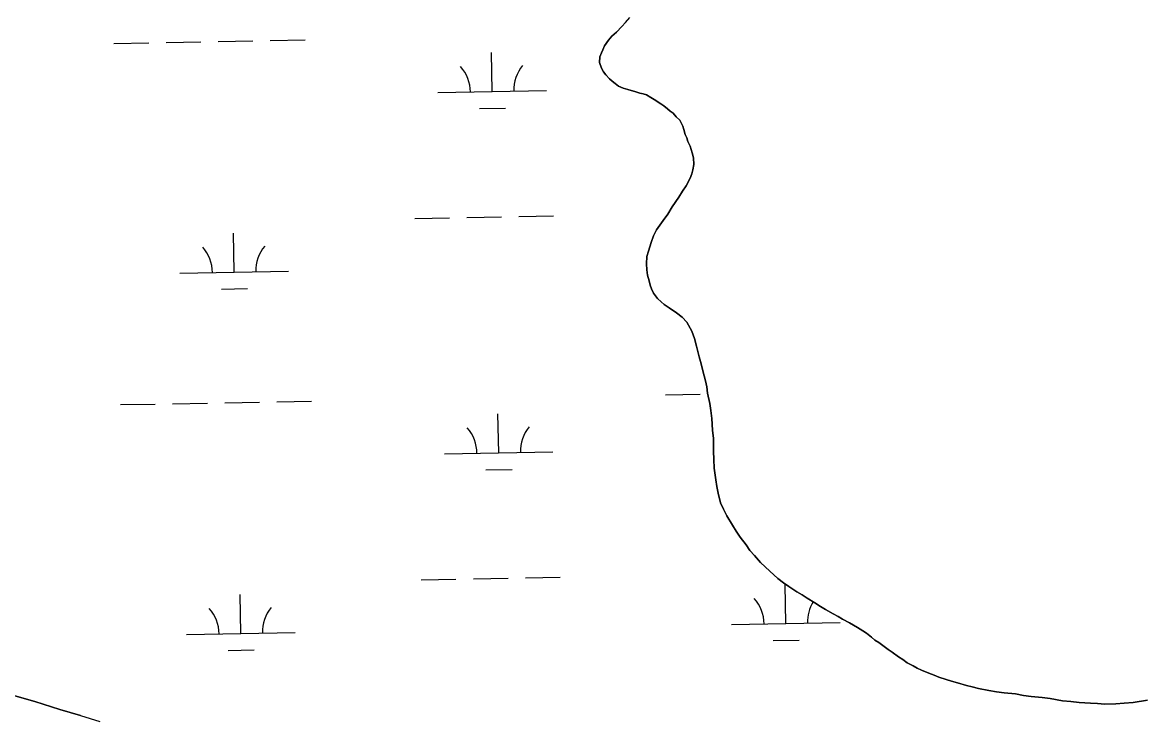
# Model space of a CAD drawing. Extents: x 3957609 to 3995875, y 234277 to 260273.
# Drawn here: x 3964161 to 3965192, y 240359 to 240997 of the extents above; entities that cross this region are included whole.
import ezdxf

# ---------------------------------------------------------------- set-up
doc = ezdxf.new("R2010")
doc.units = 0
doc.layers.add('V-TOPO-SHOR', color=7, linetype='Continuous')
doc.layers.add('V-WETL-SWMP', color=7, linetype='Continuous')

msp = doc.modelspace()

# ---------------------------------------------------------------- linework, layer by layer
at = {"layer": 'V-TOPO-SHOR'}
for points in [[(3964694.435, 240968.877), (3964695.683, 240971.736), (3964697.243, 240975.23), (3964701.01, 240980.638), (3964704.153, 240984.145), (3964708.245, 240987.972), (3964713.279, 240993.074), (3964716.738, 240996.897), (3964720.511, 241001.356)], [(3964883.996, 240466.812), (3964879.224, 240469.947), (3964874.455, 240472.765), (3964867.137, 240477.469), (3964862.048, 240480.92), (3964856.952, 240485.004), (3964849.625, 240491.607), (3964845.162, 240495.697), (3964841.017, 240499.786), (3964835.274, 240506.082), (3964831.125, 240510.807), (3964827.609, 240515.853), (3964822.175, 240523.101), (3964818.657, 240528.463), (3964815.134, 240534.142), (3964810.01, 240542.659), (3964806.803, 240548.656), (3964804.229, 240554.659), (3964801.953, 240563.512), (3964800.647, 240569.521), (3964799.656, 240575.849), (3964798.316, 240586.609), (3964797.948, 240594.527), (3964797.581, 240602.125), (3964797.503, 240613.846), (3964796.819, 240621.444), (3964796.117, 240632.208), (3964795.117, 240639.487), (3964794.124, 240646.132), (3964792.16, 240655.621), (3964791.488, 240661.318), (3964790.186, 240667.012), (3964787.906, 240676.183), (3964786.28, 240682.507), (3964784.337, 240689.145), (3964782.055, 240698.948), (3964780.109, 240705.905), (3964777.848, 240712.543), (3964773.04, 240721.063), (3964768.893, 240725.47), (3964763.482, 240729.552), (3964756.799, 240734.26), (3964752.347, 240737.08), (3964749.478, 240739.595), (3964745.973, 240742.739), (3964742.457, 240747.467), (3964740.53, 240751.574), (3964739.24, 240755.047), (3964738.265, 240758.842), (3964736.962, 240764.218), (3964736.299, 240768.965), (3964735.942, 240774.665), (3964736.217, 240781.319), (3964737.767, 240786.398), (3964740.247, 240794.332), (3964742.426, 240800.365), (3964745.24, 240805.768), (3964751.202, 240814.359), (3964755.597, 240820.407), (3964759.67, 240827.086), (3964765.63, 240835.994), (3964769.079, 240841.401), (3964772.53, 240846.492), (3964776.284, 240853.484), (3964777.84, 240857.613), (3964778.768, 240861.105), (3964779.686, 240866.178), (3964779.327, 240872.193), (3964778.031, 240876.936), (3964776.089, 240882.943), (3964774.16, 240887.362), (3964773.189, 240890.524), (3964771.584, 240893.68), (3964770.285, 240898.424), (3964769.317, 240901.268), (3964766.746, 240906.953), (3964763.24, 240910.097), (3964760.369, 240913.247), (3964757.823, 240915.129), (3964755.273, 240917.331), (3964751.771, 240920.159), (3964749.226, 240922.041), (3964742.865, 240925.799), (3964740.001, 240927.681), (3964735.869, 240930.188), (3964733.012, 240931.12), (3964729.839, 240931.732), (3964725.078, 240933.285), (3964721.903, 240934.214), (3964718.731, 240935.144), (3964714.604, 240936.383), (3964710.158, 240938.255), (3964706.973, 240940.768), (3964704.428, 240942.65), (3964701.88, 240944.852), (3964698.37, 240948.63), (3964696.451, 240951.469), (3964694.53, 240954.623), (3964692.592, 240959.995), (3964692.877, 240965.063), (3964694.435, 240968.877)], [(3965197.248, 240372.903), (3965183.959, 240370.914), (3965175.728, 240370.226), (3965168.13, 240369.544), (3965157.996, 240369.159), (3965151.34, 240369.749), (3965144.686, 240370.021), (3965134.227, 240370.904), (3965126.621, 240371.803), (3965119.015, 240372.387), (3965107.597, 240374.529), (3965100.306, 240375.43), (3965090.164, 240376.315), (3965083.191, 240377.218), (3965075.579, 240378.752), (3965065.119, 240379.632), (3965058.146, 240380.538), (3965051.168, 240381.758), (3965041.653, 240383.595), (3965035.942, 240385.141), (3965030.549, 240386.372), (3965022.298, 240388.852), (3965016.901, 240390.401), (3965011.824, 240391.951), (3965005.158, 240394.124), (3965000.712, 240395.996), (3964995.946, 240397.864), (3964989.278, 240400.671), (3964985.149, 240402.228), (3964981.334, 240404.419), (3964975.929, 240407.235), (3964972.109, 240410.377), (3964967.975, 240412.884), (3964962.246, 240416.963), (3964958.429, 240419.472), (3964954.925, 240422.3), (3964949.833, 240426.069), (3964946.333, 240428.262), (3964943.151, 240430.775), (3964938.375, 240434.543), (3964935.192, 240436.741), (3964930.103, 240439.874), (3964926.605, 240442.07), (3964922.79, 240444.261), (3964916.433, 240447.386), (3964912.3, 240449.893), (3964907.847, 240452.398), (3964900.851, 240456.469), (3964896.084, 240459.289), (3964890.994, 240462.423), (3964883.996, 240466.812)], [(3964154.468, 240376.984), (3964172.72, 240371.561), (3964195.891, 240364.27), (3964214.933, 240358.696), (3964232.548, 240353.268)]]:
    msp.add_lwpolyline(points, dxfattribs=at)
at = {"layer": 'V-WETL-SWMP'}
for p, q in [((3964713.28, 240993.073), (3964708.246, 240987.972)), ((3964716.739, 240996.897), (3964713.28, 240993.073)), ((3964704.153, 240984.144), (3964701.009, 240980.639)), ((3964708.246, 240987.972), (3964704.153, 240984.144)), ((3964245.62, 240977.596), (3964277.615, 240978.178)), ((3964293.612, 240978.469), (3964325.607, 240979.05)), ((3964341.604, 240979.341), (3964373.599, 240979.923)), ((3964389.596, 240980.214), (3964421.591, 240980.796)), ((3964697.244, 240975.229), (3964695.683, 240971.735)), ((3964701.009, 240980.639), (3964697.244, 240975.229)), ((3964593.801, 240933.176), (3964593.147, 240969.171)), ((3964692.876, 240965.064), (3964692.593, 240959.994)), ((3964694.435, 240968.876), (3964692.876, 240965.064)), ((3964695.683, 240971.735), (3964694.435, 240968.876)), ((3964692.593, 240959.994), (3964694.529, 240954.622)), ((3964694.529, 240954.622), (3964696.45, 240951.468)), ((3964696.45, 240951.468), (3964698.369, 240948.63)), ((3964698.369, 240948.63), (3964701.879, 240944.852)), ((3964701.879, 240944.852), (3964704.427, 240942.651)), ((3964704.427, 240942.651), (3964706.973, 240940.768)), ((3964543.809, 240932.267), (3964643.793, 240934.085)), ((3964706.973, 240940.768), (3964710.158, 240938.255)), ((3964710.158, 240938.255), (3964714.604, 240936.383)), ((3964714.604, 240936.383), (3964718.73, 240935.144)), ((3964718.73, 240935.144), (3964721.904, 240934.214)), ((3964721.904, 240934.214), (3964725.078, 240933.285)), ((3964725.078, 240933.285), (3964729.839, 240931.733)), ((3964729.839, 240931.733), (3964733.011, 240931.12)), ((3964733.011, 240931.12), (3964735.868, 240930.189)), ((3964735.868, 240930.189), (3964740.002, 240927.682)), ((3964740.002, 240927.682), (3964742.865, 240925.8)), ((3964742.865, 240925.8), (3964749.225, 240922.041)), ((3964749.225, 240922.041), (3964751.771, 240920.158)), ((3964582.084, 240917.53), (3964606.08, 240917.966)), ((3964751.771, 240920.158), (3964755.274, 240917.33)), ((3964755.274, 240917.33), (3964757.823, 240915.13)), ((3964757.823, 240915.13), (3964760.369, 240913.246)), ((3964760.369, 240913.246), (3964763.241, 240910.097)), ((3964763.241, 240910.097), (3964766.746, 240906.953)), ((3964766.746, 240906.953), (3964769.317, 240901.268)), ((3964769.317, 240901.268), (3964770.286, 240898.424)), ((3964770.286, 240898.424), (3964771.584, 240893.681)), ((3964771.584, 240893.681), (3964773.189, 240890.524)), ((3964773.189, 240890.524), (3964774.16, 240887.363)), ((3964774.16, 240887.363), (3964776.09, 240882.942)), ((3964776.09, 240882.942), (3964778.03, 240876.936)), ((3964778.03, 240876.936), (3964779.328, 240872.193)), ((3964779.328, 240872.193), (3964779.685, 240866.178)), ((3964778.768, 240861.104), (3964777.841, 240857.613)), ((3964779.685, 240866.178), (3964778.768, 240861.104)), ((3964776.284, 240853.485), (3964772.529, 240846.492)), ((3964777.841, 240857.613), (3964776.284, 240853.485)), ((3964769.079, 240841.401), (3964765.63, 240835.994)), ((3964772.529, 240846.492), (3964769.079, 240841.401)), ((3964765.63, 240835.994), (3964759.671, 240827.085)), ((3964570.496, 240817.302), (3964602.491, 240817.883)), ((3964618.488, 240818.174), (3964650.483, 240818.756)), ((3964755.597, 240820.407), (3964751.202, 240814.359)), ((3964759.671, 240827.085), (3964755.597, 240820.407)), ((3964522.504, 240816.429), (3964554.499, 240817.011)), ((3964751.202, 240814.359), (3964745.241, 240805.768)), ((3964356.312, 240766.969), (3964355.657, 240802.963)), ((3964742.426, 240800.365), (3964740.248, 240794.332)), ((3964745.241, 240805.768), (3964742.426, 240800.365)), ((3964740.248, 240794.332), (3964737.767, 240786.397)), ((3964736.216, 240781.319), (3964735.943, 240774.665)), ((3964737.767, 240786.397), (3964736.216, 240781.319)), ((3964306.32, 240766.06), (3964406.303, 240767.878)), ((3964735.943, 240774.665), (3964736.298, 240768.966)), ((3964736.298, 240768.966), (3964736.963, 240764.219)), ((3964736.963, 240764.219), (3964738.265, 240758.843)), ((3964738.265, 240758.843), (3964739.24, 240755.048)), ((3964344.594, 240751.323), (3964368.59, 240751.759)), ((3964739.24, 240755.048), (3964740.53, 240751.573)), ((3964740.53, 240751.573), (3964742.458, 240747.467)), ((3964742.458, 240747.467), (3964745.973, 240742.739)), ((3964745.973, 240742.739), (3964749.478, 240739.595)), ((3964749.478, 240739.595), (3964752.346, 240737.08)), ((3964752.346, 240737.08), (3964756.799, 240734.259)), ((3964756.799, 240734.259), (3964763.482, 240729.551)), ((3964763.482, 240729.551), (3964768.893, 240725.469)), ((3964768.893, 240725.469), (3964773.04, 240721.062)), ((3964773.04, 240721.062), (3964777.848, 240712.542)), ((3964777.848, 240712.542), (3964780.109, 240705.905)), ((3964780.109, 240705.905), (3964782.055, 240698.949)), ((3964782.055, 240698.949), (3964784.337, 240689.145)), ((3964784.337, 240689.145), (3964786.281, 240682.506)), ((3964786.281, 240682.506), (3964787.907, 240676.182)), ((3964787.907, 240676.182), (3964790.185, 240667.011)), ((3964790.185, 240667.011), (3964791.489, 240661.318)), ((3964753.493, 240654.101), (3964785.488, 240654.682)), ((3964791.489, 240661.318), (3964792.16, 240655.621)), ((3964792.16, 240655.621), (3964794.123, 240646.132)), ((3964251.668, 240644.976), (3964283.663, 240645.558)), ((3964299.66, 240645.848), (3964331.655, 240646.43)), ((3964347.652, 240646.721), (3964379.647, 240647.303)), ((3964395.644, 240647.594), (3964427.639, 240648.176)), ((3964794.123, 240646.132), (3964795.117, 240639.486)), ((3964599.849, 240600.556), (3964599.195, 240636.551)), ((3964795.117, 240639.486), (3964796.116, 240632.208)), ((3964796.116, 240632.208), (3964796.82, 240621.443)), ((3964796.82, 240621.443), (3964797.504, 240613.846)), ((3964797.504, 240613.846), (3964797.581, 240602.126)), ((3964549.857, 240599.647), (3964649.841, 240601.465)), ((3964797.581, 240602.126), (3964797.948, 240594.527)), ((3964797.948, 240594.527), (3964798.317, 240586.61)), ((3964588.132, 240584.91), (3964612.128, 240585.346)), ((3964798.317, 240586.61), (3964799.655, 240575.85)), ((3964799.655, 240575.85), (3964800.647, 240569.521)), ((3964800.647, 240569.521), (3964801.954, 240563.512)), ((3964801.954, 240563.512), (3964804.229, 240554.658)), ((3964804.229, 240554.658), (3964806.803, 240548.656)), ((3964806.803, 240548.656), (3964810.01, 240542.659)), ((3964810.01, 240542.659), (3964815.134, 240534.141)), ((3964815.134, 240534.141), (3964818.656, 240528.463)), ((3964818.656, 240528.463), (3964822.176, 240523.101)), ((3964822.176, 240523.101), (3964827.608, 240515.852)), ((3964827.608, 240515.852), (3964831.126, 240510.807)), ((3964831.126, 240510.807), (3964835.275, 240506.083)), ((3964835.275, 240506.083), (3964841.018, 240499.786)), ((3964841.018, 240499.786), (3964845.162, 240495.696)), ((3964845.162, 240495.696), (3964849.624, 240491.607)), ((3964849.624, 240491.607), (3964856.953, 240485.004)), ((3964528.552, 240483.809), (3964560.547, 240484.391)), ((3964576.544, 240484.682), (3964608.539, 240485.263)), ((3964624.536, 240485.554), (3964656.531, 240486.136)), ((3964856.953, 240485.004), (3964862.048, 240480.92)), ((3964862.048, 240480.92), (3964867.138, 240477.469)), ((3964864.185, 240443.474), (3964863.53, 240479.468)), ((3964362.36, 240434.349), (3964361.705, 240470.343)), ((3964867.138, 240477.469), (3964874.455, 240472.766)), ((3964874.455, 240472.766), (3964879.225, 240469.947)), ((3964879.225, 240469.947), (3964883.997, 240466.811)), ((3964883.997, 240466.811), (3964890.994, 240462.422)), ((3964890.994, 240462.422), (3964896.083, 240459.289)), ((3964896.083, 240459.289), (3964900.852, 240456.469)), ((3964900.852, 240456.469), (3964907.848, 240452.398)), ((3964907.848, 240452.398), (3964912.299, 240449.893)), ((3964912.299, 240449.893), (3964916.433, 240447.386)), ((3964916.433, 240447.386), (3964922.789, 240444.261)), ((3964814.193, 240442.565), (3964914.176, 240444.383)), ((3964922.789, 240444.261), (3964926.604, 240442.069)), ((3964926.604, 240442.069), (3964930.103, 240439.874)), ((3964930.103, 240439.874), (3964935.192, 240436.741)), ((3964935.192, 240436.741), (3964938.374, 240434.544)), ((3964312.368, 240433.44), (3964412.351, 240435.258)), ((3964852.467, 240427.828), (3964876.463, 240428.264)), ((3964938.374, 240434.544), (3964943.15, 240430.775)), ((3964943.15, 240430.775), (3964946.334, 240428.262)), ((3964946.334, 240428.262), (3964949.833, 240426.068)), ((3964350.642, 240418.703), (3964374.638, 240419.139)), ((3964949.833, 240426.068), (3964954.925, 240422.3)), ((3964954.925, 240422.3), (3964958.428, 240419.473)), ((3964958.428, 240419.473), (3964962.246, 240416.964)), ((3964962.246, 240416.964), (3964967.974, 240412.884)), ((3964967.974, 240412.884), (3964972.109, 240410.377)), ((3964972.109, 240410.377), (3964975.93, 240407.235)), ((3964975.93, 240407.235), (3964981.334, 240404.42)), ((3964981.334, 240404.42), (3964985.149, 240402.228)), ((3964985.149, 240402.228), (3964989.277, 240400.671)), ((3964989.277, 240400.671), (3964995.947, 240397.864)), ((3964995.947, 240397.864), (3965000.711, 240395.995)), ((3965000.711, 240395.995), (3965005.158, 240394.124)), ((3965005.158, 240394.124), (3965011.824, 240391.951)), ((3965011.824, 240391.951), (3965016.902, 240390.401)), ((3965016.902, 240390.401), (3965022.297, 240388.853)), ((3965022.297, 240388.853), (3965030.549, 240386.373)), ((3965030.549, 240386.373), (3965035.942, 240385.142)), ((3965035.942, 240385.142), (3965041.654, 240383.596)), ((3964172.719, 240371.562), (3964154.469, 240376.985)), ((3965041.654, 240383.596), (3965051.168, 240381.758)), ((3965051.168, 240381.758), (3965058.145, 240380.537)), ((3965058.145, 240380.537), (3965065.119, 240379.633)), ((3965065.119, 240379.633), (3965075.578, 240378.751)), ((3965075.578, 240378.751), (3965083.19, 240377.218)), ((3965083.19, 240377.218), (3965090.164, 240376.314)), ((3965090.164, 240376.314), (3965100.306, 240375.43)), ((3965100.306, 240375.43), (3965107.597, 240374.528)), ((3964195.89, 240364.271), (3964172.719, 240371.562)), ((3964214.933, 240358.695), (3964195.89, 240364.271)), ((3965107.597, 240374.528), (3965119.014, 240372.386)), ((3965119.014, 240372.386), (3965126.62, 240371.803)), ((3965126.62, 240371.803), (3965134.228, 240370.903)), ((3965134.228, 240370.903), (3965144.687, 240370.022)), ((3965144.687, 240370.022), (3965151.34, 240369.749)), ((3965151.34, 240369.749), (3965157.996, 240369.159)), ((3965157.996, 240369.159), (3965168.129, 240369.543)), ((3965168.129, 240369.543), (3965175.727, 240370.226)), ((3965175.727, 240370.226), (3965183.958, 240370.914)), ((3965183.958, 240370.914), (3965197.248, 240372.902))]:
    msp.add_line(p, q, dxfattribs=at)
for centre, start, end in [((3964538.559, 240932.647), 0.269879, 41.813537), ((3964649.026, 240934.656), 140.269876, 181.813534), ((3964301.069, 240766.44), 0.269879, 41.813537), ((3964411.537, 240768.448), 140.269876, 181.813534), ((3964544.607, 240600.027), 0.269879, 41.813537), ((3964655.074, 240602.036), 140.269876, 181.813534), ((3964307.117, 240433.82), 0.269879, 41.813537), ((3964417.585, 240435.828), 140.269876, 181.813534), ((3964808.942, 240442.945), 0.269879, 41.813537), ((3964919.41, 240444.953), 148.390902, 181.813534)]:
    msp.add_arc(centre, 35.246, start, end, dxfattribs=at)

doc.saveas('drawing.dxf')
